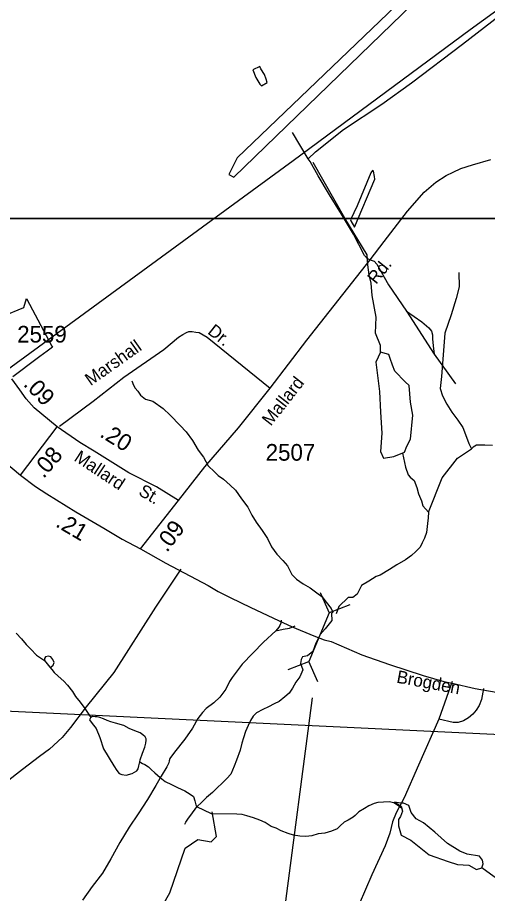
# Model space of a CAD drawing. Extents: x 2082433 to 2279600, y 546599 to 755198.
# Drawn here: x 2196735 to 2200262, y 625167 to 631734 of the extents above; entities that cross this region are included whole.
import ezdxf

# ---------------------------------------------------------------- set-up
doc = ezdxf.new("R2010")
doc.units = 0
for name, color, linetype in [('Exist Boundary Political City Limit New', 7, 'Continuous'), ('Exist Boundary Political Fire Districts', 7, 'Continuous'), ('Exist Hydrographic Buffer Line', 7, 'Continuous'), ('Exist Hydrographic Creek Single Shore', 7, 'Continuous'), ('Exist Hydrographic Misc Water Feature', 7, 'Continuous'), ('Exist Hydrographic Pond Over 1500 Sq Ft', 7, 'Continuous'), ('Exist Road Non-System Type 51', 7, 'Continuous'), ('Exist Road Non-System Type 51 Label', 7, 'Continuous'), ('Exist Road Secondary Mileage Hundredths English Label', 7, 'Continuous'), ('Exist Road Secondary Structure Pipe CELL', 7, 'Continuous'), ('Exist Road Secondary Type 51 Attributed', 7, 'Continuous'), ('Exist Road Secondary Type 51 Label', 7, 'Continuous'), ('Exist Road Secondary Type 51 Number Label', 7, 'Continuous'), ('Exist Utilities Electrical Transmission Line', 7, 'Continuous'), ('Map Preparation Boundary City Limit Buffer Line', 7, 'Continuous'), ('Map Preparation Inset Cut Line', 7, 'Continuous')]:
    doc.layers.add(name, color=color, linetype=linetype)

msp = doc.modelspace()

# ---------------------------------------------------------------- linework, layer by layer
at = {"layer": 'Exist Boundary Political City Limit New'}
for points in [[(2196624.2, 629494.1), (2196783, 629560.3), (2196803.5, 629627.9), (2196806, 629623.4), (2196993.5, 629270.6), (2196997.5, 629263.4), (2196957.5, 629233.3), (2196903.8, 629193), (2196853.8, 629155.2), (2196822.5, 629132.2), (2196759.5, 629085.4)], [(2196759.5, 629085.4), (2196699.8, 629041.2)]]:
    msp.add_lwpolyline(points, dxfattribs=at)
at = {"layer": 'Exist Boundary Political Fire Districts'}
msp.add_line((2185822.4, 627049.9), (2202467.3, 626259.5), dxfattribs=at)
at = {"layer": 'Exist Hydrographic Buffer Line'}
msp.add_line((2198946.7, 626633.6), (2198598, 623970.2), dxfattribs=at)
at = {"layer": 'Exist Hydrographic Creek Single Shore'}
msp.add_line((2198192, 625763.4), (2198080.6, 625816.1), dxfattribs=at)
for points in [[(2199458.5, 629224.2), (2199458.5, 629275.2), (2199421.7, 629368.8), (2199427.3, 629487.8), (2199396.1, 629649.4), (2199390.5, 629743), (2199373.5, 629805.3), (2199365, 629879), (2199359.3, 629955.6), (2199192, 630230.5), (2198955.3, 630647.3)], [(2200047.9, 629822.3), (2200051, 629714.6), (2200028.3, 629626.7), (2199988.6, 629504.8), (2199943.3, 629368.8), (2199917.7, 629042.8), (2199906.2, 628953.5), (2199924.4, 628897.7), (2199956.8, 628836), (2199995.2, 628776.3), (2200039.9, 628714.4), (2200076.4, 628661), (2200098.3, 628607), (2200122.7, 628541.2), (2200143.2, 628501.2)], [(2199820.5, 628025.2), (2199923.4, 628283.1), (2200036.8, 628430.5), (2200143.2, 628501.2)], [(2200300.9, 628524.5), (2200242.9, 628528), (2200178.7, 628527.5), (2200155.1, 628513.7), (2200143.2, 628501.2)], [(2199623.4, 628468.7), (2199646.2, 628362.2), (2199666.7, 628306.3), (2199682.9, 628288.5), (2199710.8, 628262.4), (2199731.5, 628210.6), (2199745.6, 628162.7), (2199766.4, 628110.8), (2199778.2, 628072.9), (2199820.5, 628025.2)], [(2199820.5, 628025.2), (2199817, 627983.5), (2199813.1, 627939.6), (2199803.7, 627873.2), (2199789.9, 627831.1), (2199771.9, 627795.3), (2199756.5, 627763.2), (2199724.7, 627730.7), (2199692.9, 627700.6), (2199647, 627668.1), (2199581.6, 627631.8), (2199527.5, 627595.7), (2199458, 627553.1), (2199426.1, 627542.8), (2199372.8, 627508.9), (2199315.9, 627476.2), (2199283.2, 627409.6), (2199252.9, 627386.6), (2199216.6, 627385.4), (2199145.9, 627317.2), (2199127.6, 627263.7)], [(2199102.2, 627274.7), (2199091.9, 627264.9), (2199095, 627214.1), (2199044.8, 627151.6), (2199007.3, 627109.4), (2198973.9, 627044.6), (2198950.9, 626980.4), (2198910.9, 626947.7), (2198874.6, 626940.5), (2198864.9, 626921.1), (2198860.1, 626892.1), (2198877, 626843.6), (2198854, 626790.4), (2198823.8, 626751.6), (2198800.1, 626707.1), (2198774.3, 626668.8), (2198742.7, 626640.8), (2198698.9, 626606), (2198660.9, 626587.8), (2198618.9, 626565.8), (2198577.3, 626545.3), (2198529.5, 626521.3), (2198503.8, 626496.8), (2198484.2, 626462.8), (2198466.1, 626426.6), (2198446.6, 626380.5), (2198430.8, 626334.6), (2198419.2, 626292.6), (2198405.2, 626242.3), (2198377.7, 626166.2), (2198360.3, 626120.2), (2198336.5, 626062.1), (2198306.6, 626027.7), (2198199.5, 625923), (2198154, 625886.9), (2198118.1, 625852.6), (2198080.6, 625816.1)], [(2196724, 627118.4), (2196764.4, 627075), (2196800.7, 627033), (2196834.7, 626997.4), (2196878.8, 626953.5), (2196937.2, 626913.8)], [(2196977.6, 626862.3), (2196993.6, 626846.5), (2197010, 626824.6), (2197040.4, 626794.9), (2197082.4, 626758.9), (2197110.5, 626729.5), (2197146.8, 626681.4), (2197171.2, 626643.7), (2197205.5, 626602), (2197239.9, 626554.2), (2197286, 626486.4)], [(2197286, 626486.4), (2197282.4, 626484.6), (2197274.6, 626468.7), (2197296.7, 626440.6), (2197324.8, 626404.7), (2197352.9, 626337.2), (2197381.6, 626251.4), (2197458.5, 626123.8), (2197481, 626089.9), (2197499.1, 626066.1), (2197519, 626058.3), (2197551.2, 626054.6), (2197594.9, 626067.1), (2197631.1, 626085.1), (2197640.6, 626101.1), (2197644.7, 626123.2), (2197652.7, 626153.2)], [(2197652.7, 626153.2), (2197656.2, 626169.3), (2197673.8, 626219.4), (2197689.6, 626263.6), (2197697.2, 626293.3), (2197700.9, 626315.5), (2197701.3, 626325.5), (2197692.9, 626341.4), (2197674.6, 626357.2), (2197654.9, 626371.1), (2197616.8, 626387), (2197572.9, 626404.5), (2197532.7, 626426.4), (2197470.2, 626444), (2197436.1, 626453.6), (2197408.5, 626463.4), (2197380.2, 626477.1), (2197354.1, 626487.1), (2197332.2, 626490.8), (2197318.2, 626490.9), (2197298.1, 626492.7), (2197286, 626486.4)], [(2197652.7, 626153.2), (2197674.4, 626141.5), (2197690.6, 626133.3), (2197718.7, 626115.7), (2197738.6, 626095.6), (2197765, 626070.1), (2197804.8, 626036.6), (2197843.2, 626006.4), (2197891.2, 625983), (2197935.6, 625961.3), (2197991.6, 625935.7), (2198031.8, 625911.8), (2198055.8, 625894.1), (2198066.1, 625862.1), (2198074.3, 625832.4), (2198080.6, 625816.1)], [(2199615.8, 625806.9), (2199588.2, 625828.5), (2199559.7, 625846.6), (2199525.6, 625854.2), (2199481.9, 625851.9), (2199439.5, 625847.7), (2199411.6, 625841.4), (2199372, 625825.1), (2199340.3, 625805.1), (2199296.4, 625778.9), (2199268.7, 625750.6), (2199254.7, 625738.5), (2199216.6, 625716.3), (2199187.1, 625702.1), (2199156.9, 625673.8), (2199133.2, 625651.4), (2199091.5, 625633.4), (2199041.5, 625619.1), (2198991.5, 625614.8), (2198943.7, 625598.2), (2198899.6, 625593.9), (2198853.5, 625595.6), (2198805.5, 625603.6), (2198767.3, 625617), (2198713.2, 625636.6), (2198675.5, 625656.5), (2198639.4, 625670), (2198595.1, 625697.8), (2198555.1, 625717.7), (2198505.1, 625733.3), (2198456.9, 625748.7), (2198420.8, 625758.6), (2198380.6, 625762.3), (2198192, 625763.4)], [(2197335.4, 621913), (2197090.4, 623643.3), (2197103.5, 624102.2), (2197235.4, 624362), (2197598.5, 624863.1), (2197772.4, 624987.4), (2197879.4, 625172.2), (2197993.4, 625507.8), (2198089, 625571.6), (2198188.2, 625554.6), (2198227.9, 625594.3), (2198196.7, 625778.5)], [(2200650.9, 625173.3), (2200460.2, 625242.8), (2200389.4, 625242.8), (2200327, 625282.4), (2200312.8, 625290.9), (2200219.3, 625359)]]:
    msp.add_lwpolyline(points, dxfattribs=at)
at = {"layer": 'Exist Hydrographic Misc Water Feature'}
msp.add_line((2196937.2, 626913.8), (2196977.6, 626862.3), dxfattribs=at)
for points in [[(2198565.2, 631221.6), (2198609, 631245.8), (2198600.6, 631271.8), (2198588.3, 631307.7), (2198560.4, 631349.2), (2198554.1, 631367.2), (2198500.4, 631342.9), (2198524.8, 631285.3), (2198555.1, 631235.3), (2198565.2, 631221.6)], [(2199264.4, 630162.5), (2199417.6, 630521.4), (2199415.5, 630541.6), (2199407.1, 630581.4), (2199399.3, 630587.4), (2199387.4, 630569.4), (2199285.1, 630322.8), (2199233.8, 630216.6), (2199235.7, 630210.7), (2199264.4, 630162.5)], [(2197592.8, 629009.7), (2197606.9, 628977.5), (2197619, 628955.8), (2197637.3, 628932), (2197659.4, 628902.3), (2197695.7, 628872.5), (2197749.7, 628856.7), (2197828.4, 628803.4), (2197880.1, 628751.8), (2197956.8, 628676.5), (2198001.3, 628626.8), (2198047.6, 628563), (2198092.1, 628491.4), (2198132.1, 628437.5), (2198166.9, 628373.9), (2198212.9, 628328.4), (2198241.4, 628300.1), (2198281.4, 628272.6), (2198332, 628228.9), (2198372, 628191.2), (2198416.3, 628125.7), (2198462.6, 628061.9), (2198493.4, 628004.1), (2198525.8, 627950.6), (2198571.9, 627888.9), (2198610.5, 627829.1), (2198640.6, 627765.4), (2198681, 627711.8), (2198727.6, 627663.9), (2198761.8, 627622.2), (2198794, 627558.5), (2198828.4, 627522.8), (2198878.5, 627489), (2198931.2, 627457.5), (2198981.2, 627421.9), (2199019.1, 627394.3), (2199051.3, 627350.5), (2199088, 627304.4), (2199102.2, 627274.7)], [(2196977.6, 626862.3), (2196987.7, 626866.5), (2197003.7, 626878.6), (2197009.4, 626898.5), (2196999.6, 626920.2), (2196985, 626940.2), (2196967.4, 626946.2), (2196945, 626940.2), (2196937.5, 626928), (2196937.2, 626913.8)], [(2197991.2, 625686), (2197997.4, 625701.7), (2198018.9, 625732.1), (2198037.1, 625754.1), (2198080.6, 625816.1)]]:
    msp.add_lwpolyline(points, dxfattribs=at)
at = {"layer": 'Exist Hydrographic Pond Over 1500 Sq Ft'}
for points in [[(2199458.5, 629224.2), (2199424.5, 629150.5), (2199452.8, 628929.4), (2199458.5, 628776.3), (2199469.8, 628617.6), (2199458.5, 628481.5), (2199481.2, 628430.5), (2199560.6, 628441.8), (2199639.9, 628475.8), (2199656.9, 628521.2), (2199685.3, 628572.2), (2199702.3, 628753.6), (2199685.3, 628850), (2199673.9, 628974.7), (2199645.6, 629003.1), (2199566.2, 629082.5), (2199549.2, 629127.8), (2199532.2, 629178.8), (2199520.9, 629207.2)], [(2200219.3, 625359), (2200230.6, 625390.2), (2200225, 625415.7), (2200202.3, 625446.9), (2200108.7, 625461), (2200054.9, 625483.7), (2199961.3, 625540.4), (2199867.8, 625625.4), (2199782.7, 625696.3), (2199726, 625727.5), (2199689.2, 625772.9), (2199672.2, 625826.7), (2199632.5, 625843.7), (2199609.8, 625843.7), (2199564.5, 625852.2), (2199615.5, 625821), (2199624, 625784.2), (2199609.8, 625744.5), (2199595.6, 625721.8), (2199595.6, 625673.6), (2199615.5, 625602.8), (2199686.4, 625565.9), (2199825.3, 625455.4), (2199967, 625407.2), (2200037.9, 625384.5), (2200122.9, 625378.8), (2200179.6, 625347.6)]]:
    msp.add_lwpolyline(points, close=True, dxfattribs=at)
at = {"layer": 'Exist Road Non-System Type 51'}
for p, q in [((2198916, 630674.5), (2198799.9, 630871.6)), ((2199653.5, 629531.4), (2199863.3, 629209.8)), ((2199863.3, 629209.8), (2200021.3, 628988.9)), ((2199997, 626756.3), (2199898.2, 626474.3))]:
    msp.add_line(p, q, dxfattribs=at)
for points in [[(2198916, 630674.5), (2198972.6, 630726.9), (2199180.9, 630893.3), (2199468.3, 631084.1), (2199691.3, 631245.6), (2200073.7, 631534.4), (2200404.4, 631788.1)], [(2199380.9, 629918), (2199361, 629924.7), (2199340, 629950.5), (2199256.1, 630109.2), (2199166.3, 630259.9), (2199077.1, 630405.7), (2198991.5, 630547.2), (2198931, 630653.8), (2198916, 630674.5)], [(2199380.9, 629918), (2199412.3, 629908.2), (2199431.9, 629885.9), (2199520, 629730.7), (2199653.5, 629531.4)], [(2199653.5, 629531.4), (2199769.6, 629453.1), (2199822.7, 629408.4), (2199840.9, 629383.2), (2199850.7, 629355.3), (2199850.7, 629325.9), (2199853.5, 629272.8), (2199863.3, 629209.8)], [(2197050.1, 628671.5), (2197303.2, 628858.9), (2197533.9, 629036.5), (2197832.4, 629245.5), (2197943.5, 629337.1), (2197975.7, 629358.1), (2198002.3, 629372), (2198021.8, 629379), (2198045.6, 629380.4), (2198073.6, 629376.2), (2198098.7, 629372), (2198158.9, 629338.5), (2198630.8, 628956.1)], [(2197961.8, 627598.6), (2197770.9, 627314.4), (2197459, 626823.8), (2197251.4, 626566.2), (2197133.8, 626410.8), (2197071.6, 626335.4), (2196975, 626248.8), (2196899.5, 626193.3), (2196773, 626095.6), (2196646.5, 626000.1), (2196424.5, 625835.8), (2196292.4, 625738.2), (2196059.3, 625556.1), (2195671.9, 625234.2), (2195500.9, 625089.9)], [(2198713.2, 627214.7), (2198711, 627193.1), (2198703.8, 627175.3), (2198696.6, 627164.2), (2198673.3, 627137)], [(2198673.3, 627137), (2198729.9, 627147.6), (2198776.5, 627157), (2198819.8, 627172.5)], [(2198673.3, 627137), (2198582.5, 627051), (2198422.4, 626885.1), (2198345.5, 626786.8), (2198326.4, 626756.8), (2198297.5, 626698), (2198284.2, 626677.5), (2198253.7, 626639.2), (2198209.5, 626595.9), (2198151.8, 626553.7), (2198124.6, 626524.8), (2198088.8, 626477.7), (2198048.3, 626405), (2197990.9, 626322.8), (2197913.4, 626225.1), (2197878.8, 626178), (2197873.8, 626161.3), (2197869.9, 626145.2), (2197856, 626116.4), (2197813.5, 626046.4), (2197773.6, 625977.1), (2197711.7, 625870.5), (2197639.8, 625764.5), (2197574.1, 625663.5), (2197504.4, 625549.7), (2197435.9, 625426.5), (2197374, 625319.9), (2197296.5, 625218.9), (2197221.9, 625116.2)], [(2200231.2, 626703), (2200216.7, 626620.9), (2200200.1, 626576.5), (2200176.8, 626540.9), (2200153.5, 626512.1), (2200120.2, 626483.2), (2200081.3, 626461), (2200042.5, 626448.8), (2200004.7, 626448.8), (2199898.2, 626474.3)], [(2199898.2, 626474.3), (2199744.4, 626129.1), (2199637.3, 625883.8), (2199577.9, 625770.6), (2199550.7, 625702.9), (2199528.5, 625619.6), (2199494.1, 625523.1), (2199393.7, 625305.5), (2199298.8, 625087.9), (2199195, 624849.3), (2199095.6, 624623.9), (2198996.3, 624391.9), (2198895.8, 624159.9), (2198795.4, 623929.1), (2198692.7, 623692.6), (2198590, 623456.2), (2198486.2, 623220.9), (2198381.3, 622985.5), (2198358.5, 622936)]]:
    msp.add_lwpolyline(points, dxfattribs=at)
at = {"layer": 'Exist Road Secondary Structure Pipe CELL'}
for p, q in [((2199006.1, 627423.6), (2199074, 627271.5)), ((2199229.6, 627331), (2199074, 627271.5)), ((2199074, 627271.5), (2198922.2, 626904.9)), ((2198766.6, 626845.4), (2198922.2, 626904.9)), ((2198990.1, 626752.8), (2198922.2, 626904.9))]:
    msp.add_line(p, q, dxfattribs=at)
at = {"layer": 'Exist Road Secondary Type 51 Attributed'}
for p, q in [((2196757.5, 628303.7), (2197033.4, 628664.2)), ((2197658.3, 627750.4), (2197942.7, 628113.1))]:
    msp.add_line(p, q, dxfattribs=at)
for points in [[(2194819.7, 632922.1), (2195012.7, 632142.7), (2195030.1, 632011.5), (2195083.5, 631815.7), (2195157.7, 631584.3), (2195267.4, 631252), (2195410.6, 630882.6), (2195627.9, 630320.4), (2195736.2, 630043), (2195987.3, 629451.1), (2196160.8, 629049.9), (2196213.5, 628938.6), (2196249.8, 628877.8), (2196322.9, 628759.9), (2196390.4, 628672.4), (2196445.2, 628607.1), (2196553.5, 628487.7), (2196647, 628395), (2196757.5, 628303.7)], [(2197942.7, 628113.1), (2198140, 628366), (2198393.1, 628656.9), (2198630.8, 628956.1), (2198905.5, 629316.1), (2199380.9, 629918), (2199487.2, 630055.1), (2199661.6, 630282.6), (2199787.8, 630424.9), (2199873.7, 630500.3), (2199953.1, 630549.7), (2200005.5, 630575.5), (2200062.9, 630601.4), (2200149.6, 630629.4), (2200287.2, 630668.6)], [(2197033.4, 628664.2), (2196861, 628808.8), (2196800.1, 628874.1), (2196752.7, 628943.8), (2196693.3, 629024.7)], [(2197942.7, 628113.1), (2197779, 628214.7), (2197571.9, 628320.1), (2197309.7, 628481.8), (2197203.6, 628547), (2197033.4, 628664.2)], [(2196757.5, 628303.7), (2196869.1, 628218.5), (2196954.4, 628163.6), (2197172.8, 628027.8), (2197383.1, 627904.7), (2197521.8, 627823.9), (2197658.3, 627750.4)], [(2197658.3, 627750.4), (2197849.6, 627643.6), (2198165.8, 627475), (2198242.1, 627431.4), (2198331.7, 627385.4), (2198485.4, 627311.5), (2198693.6, 627212.3), (2198796.5, 627165.1), (2198960, 627099.7), (2199036.2, 627069.4), (2199088.2, 627055), (2199320, 626955), (2199526.9, 626884.1), (2199780.6, 626801.9), (2199933.7, 626756.5), (2199996.1, 626743.8), (2200170.4, 626704.1), (2200484.3, 626648.8), (2200706.2, 626619), (2201147, 626525.5), (2201589.9, 626437.6), (2201970.5, 626356.8), (2203500.9, 626044.3)]]:
    msp.add_lwpolyline(points, dxfattribs=at)
at = {"layer": 'Exist Utilities Electrical Transmission Line'}
for points in [[(2205939.5, 637679.5), (2205814.9, 637498.8), (2205352.3, 636743.8), (2203885.3, 634372.7), (2203865.4, 634340.7), (2203849.6, 634326.5), (2202341.6, 633244.5), (2200131.5, 631642.1), (2198802.9, 630659.3), (2196209, 628764.2), (2194963.8, 627840.1), (2194349.2, 627390), (2192966.8, 626370.9), (2191379.5, 625202.4), (2189939.5, 624140.9), (2188179.1, 622841.3), (2186203.8, 621394.3)], [(2198359.9, 630536.3), (2199859.3, 631992), (2199810.9, 632051.7), (2198382.9, 630682.4), (2198321.7, 630556.1), (2198359.9, 630536.3)]]:
    msp.add_lwpolyline(points, dxfattribs=at)
at = {"layer": 'Map Preparation Boundary City Limit Buffer Line'}
for points in [[(2196624.2, 629494.1), (2196783, 629560.3), (2196803.5, 629627.9), (2196806, 629623.4), (2196993.5, 629270.6), (2196997.5, 629263.4), (2196957.5, 629233.3), (2196903.8, 629193), (2196853.8, 629155.2), (2196822.5, 629132.2), (2196759.5, 629085.4)], [(2196759.5, 629085.4), (2196699.8, 629041.2)]]:
    msp.add_lwpolyline(points, dxfattribs=at)
at = {"layer": 'Map Preparation Inset Cut Line'}
for points in [[(2179108.5, 674476.7), (2254791.7, 674476.7), (2254791.7, 645771.4), (2239582.9, 645768.1), (2239582.9, 630228.2), (2179108.5, 630228.2)], [(2125488.3, 630228.2), (2201171.6, 630228.2), (2201171.6, 601522.9), (2185962.8, 601519.6), (2185962.8, 585979.7), (2125488.3, 585979.7)]]:
    msp.add_lwpolyline(points, close=True, dxfattribs=at)

# ---------------------------------------------------------------- texts
at = {"layer": 'Exist Road Non-System Type 51 Label'}
for s, rotation, p in [('Dr.', 321.58298, (2198155.7, 629369)), ('Marshall', 35.28656, (2197284.1, 628969.1))]:
    msp.add_text(s, height=95, rotation=rotation, dxfattribs=at).set_placement(p)
at = {"layer": 'Exist Road Secondary Mileage Hundredths English Label'}
for s, rotation, p in [('.09', 314.29515, (2196773.7, 628978.2)), ('.20', 328.18507, (2197345.8, 628596.1)), ('.08', 49.67467, (2196931.6, 628272.8)), ('.21', 329.59187, (2197014, 627922)), ('.09', 52.76372, (2197857, 627718.5))]:
    msp.add_text(s, height=125, rotation=rotation, dxfattribs=at).set_placement(p)
at = {"layer": 'Exist Road Secondary Type 51 Label'}
for s, rotation, p in [('Rd.', 51.22111, (2199426.4, 629728.8)), ('Mallard', 51.93206, (2198635.8, 628666.2)), ('Mallard', 326.5104, (2197152.9, 628416.2)), ('St.', 329.61828, (2197636.4, 628158.8)), ('Brogden', 349.34669, (2199575.1, 626748))]:
    msp.add_text(s, height=95, rotation=rotation, dxfattribs=at).set_placement(p)
at = {"layer": 'Exist Road Secondary Type 51 Number Label'}
for s, p in [('2559', (2196733, 629297.3)), ('2507', (2198597.8, 628411.5))]:
    msp.add_text(s, height=125, dxfattribs=at).set_placement(p)

doc.saveas('drawing.dxf')
